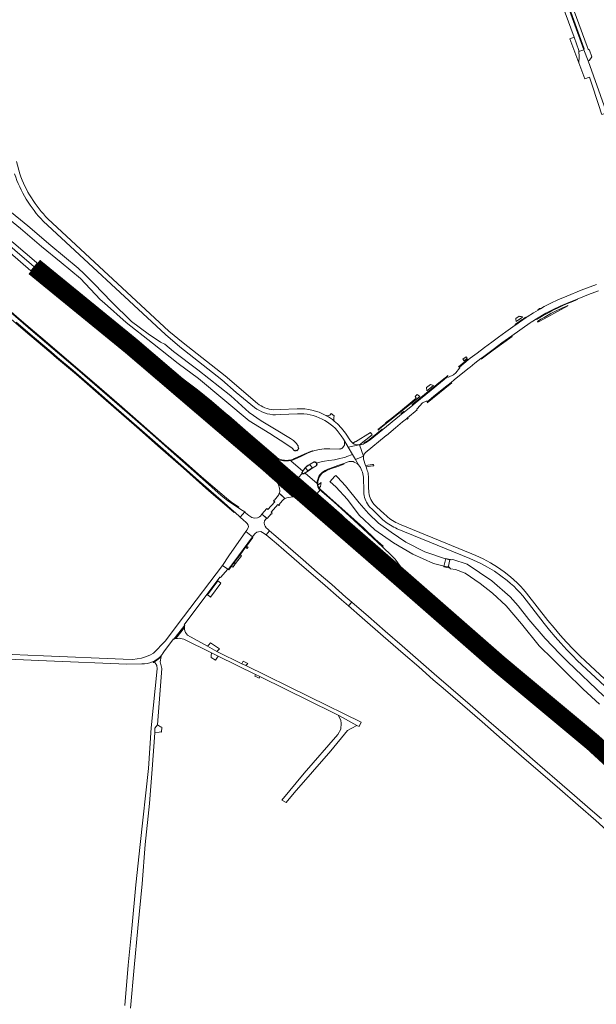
# Model space of a CAD drawing. Header units: metres. Extents: x 166325 to 190320, y 381923 to 404576.
# Tile 600 of 656: x 167815 to 168286, y 399215 to 400020. Entities that reach past the tile are written whole.
import ezdxf

# ---------------------------------------------------------------- set-up
doc = ezdxf.new("R2010")
doc.units = ezdxf.units.M
for name, color, linetype, lineweight in [('B-WE-OG-WATER_RIVIER-GV', 8, 'Continuous', 18), ('B-WE-VH-VERHARDING_ASFALT-GV', 8, 'Continuous', 18), ('B-WE-VH-VERHARDING_BETON-GV', 8, 'Continuous', 18), ('B-WE-VH-VERHARDING_BETONSTRAATSTEEN-GV', 8, 'Continuous', 18), ('B-WE-VH-VERHARDING_FUNDERING_ZAND-GV', 8, 'Continuous', 18), ('B-WE-VH-VERHARDING_GESLOTEN-GV', 8, 'Continuous', 18), ('B-WE-VH-VERHARDING_HALFVERHARDING-GV', 8, 'Continuous', 18), ('B-WE-VH-VERHARDING_N-WEG', 8, 'Continuous', 18), ('B-WE-VH-VERHARDING_STRAATBAKSTEEN-GV', 8, 'Continuous', 18)]:
    doc.layers.add(name, color=color, linetype=linetype, lineweight=lineweight)

msp = doc.modelspace()

# ---------------------------------------------------------------- linework, layer by layer
at = {"layer": 'B-WE-OG-WATER_RIVIER-GV', "flags": 128}
for points in [[(167791.536, 399868.764), (167815.657, 399848.999), (167832.941, 399834.53), (167849.092, 399821.24), (167864.94, 399808.282), (167880.951, 399791.097), (167884.44, 399787.997), (167902.037, 399772.36), (167923.676, 399755.588), (167944.596, 399738.942), (167961.368, 399726.626), (168002.739, 399692.05), (168019.607, 399681.727), (168032.713, 399673.151), (168037.798, 399669.725), (168039.412, 399667.885), (168039.792, 399667.655), (168039.958, 399667.544), (168040.078, 399667.504), (168040.204, 399667.489), (168040.331, 399667.501), (168040.452, 399667.539), (168040.563, 399667.6), (168041.085, 399668.158), (168041.706, 399667.639), (168043.296, 399669.556), (168042.658, 399670.132), (168042.742, 399670.577), (168042.736, 399671.03), (168042.642, 399671.474), (168042.463, 399671.89), (168042.206, 399672.263), (168041.839, 399672.771), (168041.383, 399673.384), (168040.767, 399674.068), (168038.793, 399675.889), (168036.445, 399677.645), (168023.449, 399685.476), (168012.471, 399691.992), (168002.706, 399698.792), (167987.574, 399712.366), (167960.671, 399733.576), (167940.828, 399748.753), (167933.827, 399754.563), (167930.242, 399756.352), (167920.212, 399763.052), (167906.593, 399773.04), (167890.242, 399789.129), (167876.088, 399803.844), (167867.704, 399812.174), (167862.835, 399816.6), (167840.689, 399835.287), (167821.741, 399851.37), (167805.431, 399864.531)], [(168292.461, 399467.072), (168262.922, 399495.341), (168256.42, 399501.754), (168244.428, 399514.313), (168231.312, 399529.816), (168222.444, 399540.787), (168215.872, 399548.161), (168200.924, 399561.293), (168180.788, 399574.842), (168169.005, 399578.825), (168167.936, 399578.511), (168167.232, 399578.625), (168166.931, 399578.472), (168163.061, 399579.402), (168146.277, 399585.056), (168130.654, 399592.968), (168118.6, 399601.155), (168108.4, 399608.446), (168100.264, 399616.357), (168092.655, 399625.155), (168081.393, 399638.969), (168074.963, 399646.005), (168073.411, 399647.48), (168072.74, 399646.723), (168072.571, 399646.872), (168068.605, 399642.303), (168068.731, 399642.195), (168073.429, 399638.016), (168082.988, 399627.724), (168092.424, 399615.016), (168105.435, 399602.944), (168120.609, 399592.358), (168136.412, 399583.023), (168153.348, 399575.541), (168161.044, 399573.51), (168161.618, 399573.393), (168161.856, 399573.345), (168165.321, 399572.638), (168165.542, 399572.593), (168166.18, 399572.463), (168167.151, 399571.262), (168171.164, 399570.628), (168179.213, 399567.47), (168191.377, 399559.023), (168201.485, 399551.174), (168212.625, 399540.871), (168225.192, 399526.17), (168239.772, 399508.279), (168250.697, 399497.455), (168261.109, 399487.065), (168275.721, 399472.893), (168288.845, 399460.48)], [(168292.461, 399467.072), (168262.922, 399495.341), (168256.42, 399501.754), (168244.428, 399514.313), (168231.312, 399529.816), (168222.444, 399540.787), (168215.872, 399548.161), (168200.924, 399561.293), (168180.788, 399574.842), (168169.005, 399578.825), (168167.936, 399578.511), (168167.232, 399578.625), (168166.931, 399578.472), (168163.061, 399579.402), (168146.277, 399585.056), (168130.654, 399592.968), (168118.6, 399601.155), (168108.4, 399608.446), (168100.264, 399616.357), (168092.655, 399625.155), (168081.393, 399638.969), (168074.963, 399646.005), (168073.411, 399647.48), (168072.74, 399646.723), (168072.571, 399646.872), (168068.605, 399642.303), (168068.731, 399642.195), (168073.429, 399638.016), (168082.988, 399627.724), (168092.424, 399615.016), (168105.435, 399602.944), (168120.609, 399592.358), (168136.412, 399583.023), (168153.348, 399575.541), (168161.044, 399573.51), (168161.618, 399573.393), (168161.856, 399573.345), (168165.321, 399572.638), (168165.542, 399572.593), (168166.18, 399572.463), (168167.151, 399571.262), (168171.164, 399570.628), (168179.213, 399567.47), (168191.377, 399559.023), (168201.485, 399551.174), (168212.625, 399540.871), (168225.192, 399526.17), (168239.772, 399508.279), (168250.697, 399497.455), (168261.109, 399487.065), (168275.721, 399472.893), (168288.845, 399460.48)]]:
    msp.add_lwpolyline(points, dxfattribs=at)
at = {"layer": 'B-WE-VH-VERHARDING_ASFALT-GV', "flags": 128}
for points in [[(168198.946, 400205.646), (168215.678, 400160.971), (168231.844, 400117.263), (168249.321, 400070.271), (168260.751, 400039.224), (168276.238, 399996.814), (168276.442, 399995.917), (168276.276, 399995.112), (168279.667, 399986.012), (168280.428, 399986.426), (168281.495, 399987.775), (168282.727, 399989.332), (168280.698, 399994.782), (168279.754, 399995.659), (168278.868, 399997.774), (168263.38, 400040.188), (168251.947, 400071.243), (168234.469, 400118.237), (168218.302, 400161.948), (168201.558, 400206.654)], [(167815.113, 399893.765), (167812.39, 399903.821)], [(168009.384, 399706.199), (167982.93, 399728.762), (167948.6, 399755.652), (167937.1, 399765.361), (167838.17, 399857.061)], [(167834.43, 399855.1), (167934.19, 399762.471), (167945.89, 399752.39), (167980.42, 399725.532), (167991.98, 399715.181), (168007.084, 399702.82)], [(168286.524, 399803.509), (168274.017, 399798.617), (168262.317, 399793.975), (168254.894, 399790.767), (168249.197, 399788.069), (168243.851, 399785.372), (168240.615, 399783.473), (168238.811, 399782.415), (168235.043, 399780.203), (168229.841, 399776.891), (168229.043, 399776.332), (168223.57, 399772.493), (168221.365, 399771.038), (168220.115, 399770.168), (168212.488, 399764.707), (168206.309, 399760.304), (168200.932, 399756.319), (168194.844, 399751.845), (168188.965, 399747.426), (168183.319, 399743.078), (168181.683, 399741.8), (168174.454, 399735.98), (168174.497, 399735.919), (168174.609, 399735.797), (168174.683, 399735.649), (168174.711, 399735.486), (168174.693, 399735.321), (168174.628, 399735.169), (168171.643, 399731.149), (168169.641, 399729.533), (168165.565, 399727.729)], [(168153.4, 399711.803), (168161.854, 399718.609), (168167.695, 399723.453), (168170.251, 399725.573), (168178.693, 399732.335), (168182.391, 399735.326), (168183.122, 399735.918), (168186.966, 399739.028), (168191.929, 399742.826), (168194.376, 399744.705), (168202.054, 399750.407), (168209.231, 399755.707), (168217.324, 399761.49), (168232.365, 399772.085), (168233.115, 399772.577), (168234.388, 399773.414), (168237.335, 399775.201), (168245.097, 399779.907), (168250.623, 399782.738), (168256.826, 399785.696), (168263.848, 399788.68), (168270.814, 399791.512), (168280.048, 399795.16), (168288.064, 399798.257)], [(168164.975, 399728.932), (168163.916, 399728.071), (168163.966, 399727.389), (168162.115, 399725.885), (168151.364, 399717.165), (168138.222, 399706.475), (168136.334, 399704.929), (168129.311, 399699.179), (168127.145, 399697.406), (168125.578, 399696.123), (168111.794, 399684.893), (168101.586, 399676.58), (168097.661, 399674.021)], [(168164.804, 399728.027), (168164.783, 399728.068), (168164.713, 399728.207)], [(168148.182, 399707.696), (168148.234, 399707.564), (168153.4, 399711.803)], [(168139.826, 399701.732), (168144.305, 399706.722), (168147.387, 399708)], [(168041.976, 399701.862), (168028.051, 399701.272), (168022.569, 399701.04)], [(168024.247, 399696.926), (168028.071, 399697.112), (168042.039, 399697.792)], [(168065.79, 399696.2), (168065.52, 399696.349), (168065.249, 399696.497)], [(168097.511, 399666.009), (168114.674, 399679.996), (168114.841, 399680.132), (168122.179, 399686.351), (168128.02, 399691.162), (168131.266, 399693.79), (168132.052, 399694.427), (168140.045, 399700.898), (168139.945, 399700.968)], [(168077.848, 399679.816), (168079.77, 399676.958), (168080.481, 399675.637), (168083.574, 399670.413), (168092.645, 399672.286)], [(168087.266, 399673.697), (168085.511, 399675.571), (168081.268, 399681.925)], [(168092.731, 399672.29), (168096.216, 399663.189)], [(168096.216, 399663.189), (168089.522, 399660.365), (168092.046, 399656.102)], [(168096.216, 399663.189), (168089.522, 399660.365), (168092.046, 399656.102)], [(168099.21, 399651.398), (168098.841, 399652.459), (168098.14, 399654.473), (168097.806, 399655.435), (168095.981, 399660.681)], [(168099.21, 399651.398), (168098.841, 399652.459), (168098.14, 399654.473), (168097.806, 399655.435), (168095.981, 399660.681)], [(168100.359, 399633.513), (168100.282, 399638.077), (168100.191, 399643.491), (168100.134, 399646.896)], [(168100.359, 399633.513), (168100.282, 399638.077), (168100.191, 399643.491), (168100.134, 399646.896)], [(168096.08, 399645.906), (168096.121, 399643.503), (168096.231, 399637.012), (168096.309, 399632.406)], [(168096.08, 399645.906), (168096.121, 399643.503), (168096.231, 399637.012), (168096.309, 399632.406)], [(168114.748, 399614.337), (168112.983, 399615.97), (168106.821, 399621.672), (168105.763, 399622.651)], [(168114.748, 399614.337), (168112.983, 399615.97), (168106.821, 399621.672), (168105.763, 399622.651)], [(168101.062, 399621.838), (168103.448, 399619.504), (168110.251, 399612.852), (168111.848, 399611.29)], [(168101.062, 399621.838), (168103.448, 399619.504), (168110.251, 399612.852), (168111.848, 399611.29)], [(168367.476, 399412.084), (168277.429, 399495.591), (168272.868, 399499.998), (168267.384, 399505.539), (168262.036, 399511.213), (168256.829, 399517.015), (168251.765, 399522.943), (168246.848, 399528.993), (168229.421, 399551.35), (168226.97, 399554.196), (168224.419, 399556.953), (168221.772, 399559.617), (168219.033, 399562.187), (168216.204, 399564.658), (168210.95, 399568.764), (168205.47, 399572.563), (168199.782, 399576.043), (168193.904, 399579.192), (168187.856, 399582), (168184.512, 399583.377), (168125.391, 399607.722)], [(168367.476, 399412.084), (168277.429, 399495.591), (168272.868, 399499.998), (168267.384, 399505.539), (168262.036, 399511.213), (168256.829, 399517.015), (168251.765, 399522.943), (168246.848, 399528.993), (168229.421, 399551.35), (168226.97, 399554.196), (168224.419, 399556.953), (168221.772, 399559.617), (168219.033, 399562.187), (168216.204, 399564.658), (168210.95, 399568.764), (168205.47, 399572.563), (168199.782, 399576.043), (168193.904, 399579.192), (168187.856, 399582), (168184.512, 399583.377), (168125.391, 399607.722)], [(168122.175, 399604.548), (168123.668, 399603.932), (168182.981, 399579.482), (168185.978, 399578.246), (168191.839, 399575.54), (168197.542, 399572.515), (168203.068, 399569.178), (168208.402, 399565.541), (168213.526, 399561.615), (168216.232, 399559.285), (168218.854, 399556.859), (168221.387, 399554.342), (168223.829, 399551.736), (168226.177, 399549.045), (168243.691, 399526.431), (168248.165, 399520.958), (168252.748, 399515.576), (168257.438, 399510.287), (168262.234, 399505.094), (168267.134, 399499.998), (168270.782, 399496.335), (168274.484, 399492.727), (168364.641, 399409.249)], [(168122.175, 399604.548), (168123.668, 399603.932), (168182.981, 399579.482), (168185.978, 399578.246), (168191.839, 399575.54), (168197.542, 399572.515), (168203.068, 399569.178), (168208.402, 399565.541), (168213.526, 399561.615), (168216.232, 399559.285), (168218.854, 399556.859), (168221.387, 399554.342), (168223.829, 399551.736), (168226.177, 399549.045), (168243.691, 399526.431), (168248.165, 399520.958), (168252.748, 399515.576), (168257.438, 399510.287), (168262.234, 399505.094), (168267.134, 399499.998), (168270.782, 399496.335), (168274.484, 399492.727), (168364.641, 399409.249)], [(167723.533, 399500.932), (167836.922, 399495.883), (167902.635, 399493.222), (167914.893, 399493.441), (167917.207, 399493.482), (167919.383, 399493.77), (167921.515, 399494.295), (167923.576, 399495.052), (167925.541, 399496.031), (167927.386, 399497.22), (167928.03, 399497.708), (167928.654, 399498.221), (167929.256, 399498.759), (167929.836, 399499.322), (167930.393, 399499.907), (167930.937, 399500.528), (167931.454, 399501.171), (167931.945, 399501.836), (167932.407, 399502.52), (167932.841, 399503.222), (167940.765, 399513.934), (167941.167, 399513.637), (167950.004, 399525.194), (167949.604, 399525.494), (167978.693, 399564.226), (167979.095, 399563.928), (167979.243, 399564.125), (167985.268, 399570.754), (167980.784, 399573.791), (167980.726, 399573.831), (167949.068, 399531.832), (167933.931, 399512.16), (167924.506, 399502.177), (167921.34, 399500.561), (167918.039, 399499.24), (167914.632, 399498.225), (167911.147, 399497.526), (167907.612, 399497.147), (167899.735, 399497.463), (167834.708, 399500.079), (167783.09, 399502.355)]]:
    msp.add_lwpolyline(points, dxfattribs=at)
for points in [[(168268.213, 400005.386), (168264.792, 400004.12), (168272.036, 399984.55), (168272.231, 399989.534), (168272.184, 399993.598), (168272.173, 399994.531)], [(167750.963, 399882.645), (167750.593, 399882.212), (167748.628, 399879.928), (167748.342, 399879.575), (167763.95, 399866.309), (167764.317, 399865.997), (167784, 399849.239), (167807.252, 399829.356), (167824.359, 399814.638), (167824.596, 399814.918), (167826.657, 399817.322), (167827.028, 399817.754), (167824.665, 399819.769), (167785.564, 399853.124), (167757.245, 399877.283)], [(167753.536, 399885.659), (167753.254, 399885.351), (167751.276, 399883.033), (167750.963, 399882.645), (167757.245, 399877.283), (167785.564, 399853.124), (167824.665, 399819.769), (167827.028, 399817.754), (167827.3, 399818.073), (167829.307, 399820.4), (167829.619, 399820.768), (167829.169, 399821.157), (167826.952, 399823.047), (167803.095, 399843.368), (167779.1, 399863.89)], [(167827.028, 399817.754), (167826.657, 399817.322), (167824.596, 399814.918), (167824.359, 399814.638), (167853.929, 399789.739), (167857.927, 399786.286), (167863.675, 399781.543), (167868.106, 399777.962), (167871.287, 399775.382), (167882.06, 399766.788), (167896.509, 399755.494), (167901.907, 399751.194), (167902.203, 399751.575), (167904.073, 399753.985), (167904.469, 399754.496), (167901.795, 399756.566), (167891.471, 399764.558), (167883.393, 399770.894), (167878.466, 399774.748), (167872.579, 399779.414), (167865.227, 399785.464), (167846.478, 399801.173)], [(167855.659, 399798.64), (167849.14, 399804.085), (167848.238, 399804.899), (167829.619, 399820.768), (167829.307, 399820.4), (167827.3, 399818.073), (167827.028, 399817.754), (167846.478, 399801.173), (167865.227, 399785.464), (167872.579, 399779.414), (167878.466, 399774.748), (167883.393, 399770.894), (167891.471, 399764.558), (167901.795, 399756.566), (167904.469, 399754.496), (167904.906, 399755.059), (167906.701, 399757.373), (167907.047, 399757.819), (167900.861, 399762.581), (167882.511, 399776.681), (167876.964, 399781.068), (167874.783, 399782.88), (167865.765, 399790.263), (167861.481, 399793.863)], [(167934.307, 399729.029), (167934.668, 399729.528), (167935.072, 399730.086), (167933.042, 399731.698), (167917.867, 399743.856), (167907.78, 399751.933), (167904.469, 399754.496), (167904.073, 399753.985), (167902.203, 399751.575), (167901.907, 399751.194), (167905.285, 399748.502), (167911.04, 399743.918), (167935.256, 399723.38), (167938.67, 399720.484), (167939.429, 399719.987), (167941.435, 399718.293), (167978.155, 399686.849), (167980.295, 399689.367), (167937.609, 399725.899)], [(167907.047, 399757.819), (167906.701, 399757.373), (167904.906, 399755.059), (167904.469, 399754.496), (167907.78, 399751.933), (167917.867, 399743.856), (167933.042, 399731.698), (167935.072, 399730.086), (167934.668, 399729.528), (167934.307, 399729.029), (167945.941, 399720.628), (167958.765, 399711.466), (167963.081, 399708.305), (167965.641, 399706.314), (167982.459, 399691.913), (167983.245, 399692.837), (167985.161, 399695.092), (167985.502, 399695.494), (167961.476, 399715.664), (167951.087, 399723.676), (167934.039, 399736.884), (167914.745, 399751.894)], [(167982.459, 399691.913), (167965.641, 399706.314), (167963.081, 399708.305), (167958.765, 399711.466), (167945.941, 399720.628), (167934.307, 399729.029), (167937.609, 399725.899), (167980.295, 399689.367), (167999.289, 399673.112), (168001.753, 399671.09), (168020.53, 399655.013), (168028.233, 399648.418), (168028.444, 399648.665), (168030.334, 399650.872), (168022.64, 399657.478), (168022.517, 399657.674), (167994.645, 399681.478)], [(167978.155, 399686.849), (167941.435, 399718.293), (167939.429, 399719.987), (167938.67, 399720.484), (167938.522, 399719.77), (167941.419, 399717.04), (167944.693, 399713.627), (167949.241, 399708.554), (167952.567, 399704.825), (167953.456, 399703.979), (167965.635, 399693.413), (167992.822, 399670.015), (168013.724, 399652.131), (168021.831, 399645.012), (168022.15, 399645.376), (168024.051, 399647.541), (168024.096, 399647.595), (167999.6, 399668.605), (167997.051, 399670.666)], [(167985.502, 399695.494), (167985.161, 399695.092), (167983.245, 399692.837), (167982.459, 399691.913), (167994.645, 399681.478), (168022.517, 399657.674), (168022.64, 399657.478), (168030.334, 399650.872), (168030.843, 399650.488), (168031.284, 399650.402), (168031.561, 399650.51), (168031.739, 399650.673), (168031.826, 399650.871), (168031.851, 399651.155), (168031.811, 399651.37), (168033.163, 399650.14), (168044.519, 399640.42), (168045.364, 399639.677), (168050.584, 399635.269), (168052.692, 399633.444), (168053.487, 399632.762), (168053.288, 399632.53), (168054.54, 399631.478), (168056.147, 399630.05), (168059.033, 399627.561), (168059.252, 399627.814), (168061.175, 399630.04), (168058.421, 399632.417), (168058.085, 399632.713), (168056.813, 399633.836), (168056.693, 399633.942), (168054.873, 399635.482), (168054.696, 399635.631), (168052.771, 399637.244), (168047.375, 399641.949), (168046.652, 399642.543), (168042.9, 399645.765), (168042.448, 399646.042), (168027.632, 399658.724), (168026.852, 399659.436), (168025.484, 399660.683), (168025.513, 399660.715), (168025.741, 399660.965), (168015.118, 399670.137), (167985.726, 399695.306)], [(167980.295, 399689.367), (167978.155, 399686.849), (167997.051, 399670.666), (167999.6, 399668.605), (168024.096, 399647.595), (168024.151, 399647.663), (168024.297, 399647.834), (168029.33, 399643.538), (168030.073, 399642.872), (168035.385, 399638.32), (168035.82, 399638.032), (168043.789, 399631.19), (168045.746, 399629.44), (168045.499, 399629.154), (168051.076, 399624.341), (168053.67, 399622.032), (168054.003, 399621.738), (168054.295, 399622.076), (168056.222, 399624.307), (168057.045, 399625.259), (168054.101, 399627.788), (168052.579, 399629.109), (168051.318, 399630.187), (168051.155, 399630.243), (168050.916, 399630.251), (168050.749, 399630.155), (168050.58, 399630.021), (168050.473, 399629.857), (168050.411, 399629.705), (168050.403, 399629.522), (168050.441, 399629.341), (168047.171, 399632.179), (168029.777, 399647.138), (168028.966, 399647.791), (168028.233, 399648.418), (168020.53, 399655.013), (168001.753, 399671.09), (167999.289, 399673.112)], [(168087.034, 399664.568), (168083.574, 399670.413), (168080.481, 399675.637), (168080.668, 399674.476), (168080.634, 399673.122), (168080.458, 399672.218), (168079.799, 399670.923), (168079.166, 399670.123), (168078.42, 399669.462), (168077.713, 399669.202), (168077.295, 399669.089), (168077.022, 399669.029), (168076.713, 399668.976), (168068.697, 399669.208), (168066.419, 399669.214), (168063.85, 399669.016), (168061.961, 399668.807), (168059.735, 399668.546), (168057.673, 399668.137), (168056.274, 399667.825), (168054.572, 399667.236), (168054.367, 399667.165), (168050.379, 399665.504), (168044.835, 399662.971), (168040.51, 399660.928), (168038.049, 399659.891), (168036.709, 399659.542), (168036.593, 399659.527), (168037.021, 399659.156), (168046.196, 399651.203), (168046.488, 399650.95), (168048.019, 399653.28), (168048.631, 399653.952), (168049.684, 399654.868), (168050.959, 399655.808), (168052.415, 399656.757), (168055.733, 399658.541), (168056.338, 399658.617), (168056.631, 399658.536), (168057.103, 399658.258), (168057.753, 399657.535), (168057.835, 399657.367), (168058.572, 399657.667), (168061.534, 399658.594), (168064.27, 399659.151), (168067.883, 399659.621), (168072.366, 399660.22), (168074.628, 399660.692), (168081.382, 399662.455), (168082.375, 399662.838)], [(168092.731, 399672.29), (168092.719, 399672.29), (168092.682, 399672.288), (168092.645, 399672.286), (168083.574, 399670.413), (168087.034, 399664.568), (168089.522, 399660.365), (168096.216, 399663.189)], [(168079.982, 399657.239), (168083.621, 399658.517), (168084.444, 399658.697), (168086.584, 399658.889), (168087.737, 399658.697), (168088.514, 399658.39), (168091.022, 399657.112), (168092.046, 399656.102), (168089.522, 399660.365), (168087.034, 399664.568), (168082.375, 399662.838), (168081.382, 399662.455), (168074.628, 399660.692), (168072.366, 399660.22), (168067.883, 399659.621), (168064.27, 399659.151), (168061.534, 399658.594), (168058.572, 399657.667), (168057.835, 399657.367), (168058.098, 399656.828), (168058.133, 399656.568), (168058.138, 399656.286), (168057.999, 399655.846), (168057.77, 399655.537), (168057.438, 399655.236), (168054.126, 399653.286), (168052.743, 399652.386), (168049.077, 399649.747), (168048.345, 399649.34), (168058.291, 399640.719), (168058.28, 399640.879), (168058.353, 399642.786), (168058.642, 399644.048), (168058.947, 399645.163), (168059.502, 399646.534), (168059.986, 399647.358), (168060.669, 399648.242), (168061.678, 399649.329), (168062.297, 399649.836), (168063.4, 399650.655), (168064.675, 399651.396), (168067.059, 399652.566), (168068.542, 399653.219), (168075.149, 399655.419)], [(168036.593, 399659.527), (168034.747, 399659.286), (168033.11, 399659.239), (168030.745, 399659.365), (168029.311, 399659.569), (168027.635, 399659.91), (168026.398, 399660.516), (168025.741, 399660.965), (168025.513, 399660.715), (168025.484, 399660.683), (168026.852, 399659.436), (168027.632, 399658.724), (168042.448, 399646.042), (168042.9, 399645.765), (168046.087, 399649.028), (168045.912, 399649.285), (168045.802, 399649.546), (168045.813, 399649.856), (168045.881, 399650.026), (168046.488, 399650.95), (168046.196, 399651.203), (168037.021, 399659.156)], [(168026.044, 399640.761), (168026.683, 399640.199), (168033.037, 399634.607), (168037.927, 399630.303), (168038.26, 399630.01), (168038.309, 399630.017), (168038.931, 399629.99), (168043.197, 399629.8), (168044.947, 399629.63), (168045.499, 399629.154), (168045.746, 399629.44), (168043.789, 399631.19), (168035.82, 399638.032), (168035.385, 399638.32), (168030.073, 399642.872), (168029.33, 399643.538), (168024.297, 399647.834), (168024.151, 399647.663), (168024.096, 399647.595), (168024.051, 399647.541), (168022.15, 399645.376), (168021.831, 399645.012), (168025.348, 399641.924), (168025.741, 399641.357)], [(168030.334, 399650.872), (168028.444, 399648.665), (168028.233, 399648.418), (168028.966, 399647.791), (168029.777, 399647.138), (168047.171, 399632.179), (168050.441, 399629.341), (168050.403, 399629.522), (168050.411, 399629.705), (168050.473, 399629.857), (168050.58, 399630.021), (168050.749, 399630.155), (168050.916, 399630.251), (168051.155, 399630.243), (168051.318, 399630.187), (168053.288, 399632.53), (168053.487, 399632.762), (168052.692, 399633.444), (168050.584, 399635.269), (168045.364, 399639.677), (168044.519, 399640.42), (168033.163, 399650.14), (168031.811, 399651.37), (168031.851, 399651.155), (168031.826, 399650.871), (168031.739, 399650.673), (168031.561, 399650.51), (168031.284, 399650.402), (168030.843, 399650.488)], [(168048.345, 399649.34), (168047.695, 399648.979), (168047.197, 399648.722), (168046.788, 399648.663), (168046.461, 399648.755), (168046.279, 399648.869), (168046.087, 399649.028), (168042.9, 399645.765), (168046.652, 399642.543), (168047.375, 399641.949), (168052.771, 399637.244), (168054.696, 399635.631), (168054.873, 399635.482), (168056.693, 399633.942), (168056.813, 399633.836), (168058.085, 399632.713), (168060.643, 399635.562), (168059.924, 399636.31), (168059.38, 399636.926), (168059.191, 399637.227), (168058.644, 399638.23), (168058.38, 399639.414), (168058.291, 399640.719)], [(168038.26, 399630.01), (168037.927, 399630.303), (168033.037, 399634.607), (168026.683, 399640.199), (168026.044, 399640.761), (168026.523, 399639.818), (168027.468, 399636.929), (168027.676, 399634.971), (168027.489, 399632.674), (168029.37, 399630.955), (168031.892, 399628.65), (168032.561, 399628.967), (168033.36, 399629.213), (168034.801, 399629.509)], [(168078.593, 399610.29), (168076.355, 399612.424), (168062.342, 399624.708), (168059.033, 399627.561), (168056.147, 399630.05), (168054.54, 399631.478), (168053.288, 399632.53), (168051.318, 399630.187), (168052.579, 399629.109), (168054.101, 399627.788), (168057.045, 399625.259), (168060.204, 399622.545), (168060.202, 399622.318), (168060.195, 399622.139), (168060.125, 399621.957), (168063.566, 399618.906), (168079.68, 399604.404), (168091.719, 399593.14), (168097.674, 399587.503), (168105.039, 399580.646), (168108.687, 399577.383), (168114.491, 399572.299), (168117.739, 399570.122), (168121.635, 399567.439), (168126.292, 399564.286), (168126.605, 399564.827), (168126.126, 399565.187), (168122.901, 399568.125), (168111.48, 399579.47), (168097.003, 399593.336)], [(168060.643, 399635.562), (168058.085, 399632.713), (168058.421, 399632.417), (168061.175, 399630.04), (168067.259, 399624.79), (168078.495, 399614.848), (168080.69, 399612.842), (168090.009, 399604.149), (168099.082, 399595.844), (168110.29, 399585.13), (168133.364, 399562.419), (168133.787, 399562.849), (168134.034, 399563.099), (168134.228, 399563.385), (168129.868, 399568.466), (168124.017, 399575.91), (168121.878, 399578.961), (168119.263, 399581.804), (168111.683, 399589.146), (168091.777, 399607.747), (168074.843, 399623.04), (168069.584, 399627.756), (168062.291, 399634.074)], [(168057.045, 399625.259), (168056.222, 399624.307), (168054.295, 399622.076), (168054.003, 399621.738), (168079.979, 399598.855), (168087.167, 399592.167), (168099.913, 399580.108), (168100.294, 399579.757), (168103.07, 399577.195), (168108.204, 399572.636), (168117.003, 399564.823), (168126.105, 399556.946), (168128.238, 399555.146), (168128.538, 399555.465), (168130.587, 399557.647), (168131.006, 399558.093), (168131.389, 399558.501), (168125.819, 399563.624), (168126.292, 399564.286), (168121.635, 399567.439), (168117.739, 399570.122), (168114.491, 399572.299), (168108.687, 399577.383), (168105.039, 399580.646), (168097.674, 399587.503), (168091.719, 399593.14), (168079.68, 399604.404), (168063.566, 399618.906), (168060.125, 399621.957), (168060.195, 399622.139), (168060.202, 399622.318), (168060.204, 399622.545)], [(168099.082, 399595.844), (168090.009, 399604.149), (168080.69, 399612.842), (168078.495, 399614.848), (168067.259, 399624.79), (168061.175, 399630.04), (168059.252, 399627.814), (168059.033, 399627.561), (168062.342, 399624.708), (168076.355, 399612.424), (168078.593, 399610.29), (168097.003, 399593.336), (168111.48, 399579.47), (168122.901, 399568.125), (168126.126, 399565.187), (168126.605, 399564.827), (168126.292, 399564.286), (168125.819, 399563.624), (168131.389, 399558.501), (168131.767, 399558.904), (168132.249, 399559.416), (168134.636, 399561.959), (168134.886, 399562.225), (168134.034, 399563.099), (168133.787, 399562.849), (168133.364, 399562.419), (168110.29, 399585.13)], [(168154.998, 399532.513), (168156.66, 399531.101), (168156.837, 399531.31), (168158.833, 399533.672), (168159.204, 399534.112), (168157.701, 399535.393), (168144.552, 399546.597), (168138.847, 399551.684), (168131.704, 399558.21), (168131.389, 399558.501), (168131.006, 399558.093), (168130.587, 399557.647), (168128.538, 399555.465), (168128.238, 399555.146), (168147.641, 399538.765)], [(168157.701, 399535.393), (168159.204, 399534.112), (168159.555, 399534.527), (168161.517, 399536.85), (168161.772, 399537.152), (168160.423, 399538.291), (168158.517, 399539.901), (168157.132, 399541.093), (168151.98, 399545.526), (168149.515, 399547.632), (168145.75, 399551.09), (168134.886, 399562.225), (168134.636, 399561.959), (168132.249, 399559.416), (168131.767, 399558.904), (168131.389, 399558.501), (168131.704, 399558.21), (168138.847, 399551.684), (168144.552, 399546.597)], [(168159.204, 399534.112), (168158.833, 399533.672), (168156.837, 399531.31), (168156.66, 399531.101), (168173.113, 399517.119), (168196.325, 399497.446), (168204.707, 399490.338), (168204.946, 399490.619), (168206.893, 399492.907), (168207.249, 399493.326), (168186.748, 399510.713), (168166.152, 399528.192)], [(168161.772, 399537.152), (168161.517, 399536.85), (168159.555, 399534.527), (168159.204, 399534.112), (168166.152, 399528.192), (168186.748, 399510.713), (168207.249, 399493.326), (168207.616, 399493.757), (168209.582, 399496.069), (168209.839, 399496.371), (168191.518, 399511.926), (168166.157, 399533.447)], [(168000.002, 399492.039), (167996.682, 399493.666), (167976.8, 399503.411), (167976.241, 399503.72), (167968.698, 399507.882), (167952.205, 399516.982), (167951.334, 399518.044), (167950.639, 399519.229), (167950.136, 399520.507), (167949.838, 399521.847), (167949.751, 399523.218), (167942.815, 399514.146), (167944.092, 399514.358), (167945.385, 399514.419), (167946.677, 399514.329), (167947.949, 399514.09), (167949.185, 399513.704), (167971.781, 399502.557), (167977.389, 399499.79), (168007.705, 399484.862), (168007.954, 399484.74), (168011.347, 399483.072), (168011.934, 399482.783), (168072.171, 399453.169), (168075.493, 399451.536), (168076.421, 399451.08), (168090.529, 399443.279), (168092.411, 399442.239), (168094.192, 399445.874), (168052.01, 399466.549)], [(168209.839, 399496.371), (168209.582, 399496.069), (168207.616, 399493.757), (168207.249, 399493.326), (168211.068, 399490.087), (168237.35, 399467.811), (168267.666, 399442.076), (168276.569, 399434.52), (168283.494, 399428.64), (168283.883, 399429.098), (168285.814, 399431.377), (168286.109, 399431.725), (168285.206, 399432.494), (168266.803, 399448.014), (168266, 399448.694), (168242.263, 399468.8), (168217.544, 399489.83)], [(168207.249, 399493.326), (168206.893, 399492.907), (168204.946, 399490.619), (168204.707, 399490.338), (168219.176, 399478.068), (168241.784, 399458.833), (168260.607, 399442.912), (168262.127, 399441.626), (168266.069, 399438.276), (168280.934, 399425.619), (168281.202, 399425.936), (168283.139, 399428.22), (168283.494, 399428.64), (168276.569, 399434.52), (168267.666, 399442.076), (168237.35, 399467.811), (168211.068, 399490.087)], [(168286.109, 399431.725), (168285.814, 399431.377), (168283.883, 399429.098), (168283.494, 399428.64), (168297.185, 399417.014), (168312.606, 399403.799), (168330.272, 399388.026), (168345.112, 399374.167), (168357.84, 399361.79), (168358.283, 399362.288), (168360.362, 399364.345), (168360.687, 399364.674), (168354.423, 399370.834), (168339.753, 399384.646), (168326.066, 399397.188), (168311.614, 399410.016), (168286.153, 399431.688)], [(168283.494, 399428.64), (168283.139, 399428.22), (168281.202, 399425.936), (168280.934, 399425.619), (168287.796, 399419.777), (168303.314, 399406.533), (168321.656, 399390.567), (168337.5, 399375.91), (168350.8, 399363.218), (168355.064, 399358.978), (168355.353, 399359.27), (168357.454, 399361.398), (168357.84, 399361.79), (168345.112, 399374.167), (168330.272, 399388.026), (168312.606, 399403.799), (168297.185, 399417.014)]]:
    msp.add_lwpolyline(points, close=True, dxfattribs=at)
at = {"layer": 'B-WE-VH-VERHARDING_ASFALT-GV'}
for points in [[(167810.982, 399893.803, 0.1153835), (167834.43, 399855.1)], [(167838.17, 399857.061, -0.1081833), (167815.113, 399893.765)], [(168164.713, 399728.207, -0.1223289), (168164.975, 399728.932)], [(168165.565, 399727.729, -0.348823), (168164.804, 399728.027)], [(168007.084, 399702.82, 0.1584178), (168024.247, 399696.926)], [(168022.569, 399701.04, -0.1513772), (168009.384, 399706.199)], [(168147.387, 399708, -0.3465907), (168148.182, 399707.696)], [(168065.249, 399696.497, 0.1351356), (168041.976, 399701.862)], [(168042.039, 399697.792, -0.2621959), (168077.848, 399679.816)], [(168072.179, 399691.88, 0.0429051), (168065.79, 399696.2)], [(168139.945, 399700.968, -0.466685), (168139.826, 399701.732)], [(168081.268, 399681.925, 0.0752466), (168072.179, 399691.88)], [(168092.645, 399672.286, -0.1518768), (168087.266, 399673.697)], [(168096.671, 399673.403, -0.1106246), (168092.731, 399672.29)], [(168097.661, 399674.021, -0.0323342), (168096.671, 399673.403)], [(168095.981, 399660.681, -0.0761601), (168096.216, 399663.189)], [(168095.981, 399660.681, -0.0761601), (168096.216, 399663.189)], [(168096.216, 399663.189, -0.0931582), (168097.511, 399666.009)], [(168092.046, 399656.102, -0.1490519), (168096.08, 399645.906)], [(168092.046, 399656.102, -0.1490519), (168096.08, 399645.906)], [(168100.134, 399646.896, 0.0533052), (168099.21, 399651.398)], [(168100.134, 399646.896, 0.0533052), (168099.21, 399651.398)], [(168096.309, 399632.406, 0.1466997), (168101.062, 399621.838)], [(168096.309, 399632.406, 0.1466997), (168101.062, 399621.838)], [(168105.763, 399622.651, -0.1637661), (168100.359, 399633.513)], [(168105.763, 399622.651, -0.1637661), (168100.359, 399633.513)], [(168125.391, 399607.722, -0.0801833), (168114.748, 399614.337)], [(168125.391, 399607.722, -0.0801833), (168114.748, 399614.337)], [(168111.848, 399611.29, 0.0831163), (168122.175, 399604.548)], [(168111.848, 399611.29, 0.0831163), (168122.175, 399604.548)]]:
    msp.add_lwpolyline(points, format="xyb", dxfattribs=at)
at = {"layer": 'B-WE-VH-VERHARDING_BETON-GV', "flags": 128}
msp.add_lwpolyline([(168054.031, 399653.553), (168052.161, 399656.289), (168050.923, 399655.492), (168049.58, 399654.577), (168048.72, 399653.771), (168048.589, 399653.62), (168050.626, 399651.162), (168051.393, 399651.68)], close=True, dxfattribs=at)
at = {"layer": 'B-WE-VH-VERHARDING_BETONSTRAATSTEEN-GV', "flags": 128}
for points in [[(168279.667, 399986.012), (168276.276, 399995.112), (168272.184, 399993.598), (168272.231, 399989.534), (168272.036, 399984.55), (168276.905, 399971.38), (168280.641, 399972.778), (168289.445, 399946.299), (168289.57, 399945.923), (168290.598, 399942.831), (168290.811, 399942.192), (168294.111, 399943.442), (168293.645, 399945.368), (168294.221, 399945.567)], [(167855.979, 399799.074), (167855.659, 399798.64), (167861.481, 399793.863), (167865.765, 399790.263), (167874.783, 399782.88), (167876.964, 399781.068), (167882.511, 399776.681), (167900.861, 399762.581), (167907.047, 399757.819), (167907.279, 399758.118), (167900.938, 399762.975), (167895.491, 399767.115), (167891.178, 399770.578), (167887.498, 399773.379), (167883.405, 399776.513), (167879.236, 399779.854), (167875.202, 399783.146), (167870.437, 399787.125)], [(168250.941, 399782.309), (168254.62, 399784.12), (168258.34, 399785.846), (168262.098, 399787.487), (168265.893, 399789.041), (168269.723, 399790.507), (168271.023, 399791.013), (168270.814, 399791.512), (168263.848, 399788.68), (168256.826, 399785.696), (168250.623, 399782.738), (168245.097, 399779.907), (168237.335, 399775.201), (168237.566, 399774.794), (168240.189, 399776.388), (168242.838, 399777.938), (168245.514, 399779.441), (168248.215, 399780.898)], [(168254.521, 399781.291), (168263.158, 399786.032), (168263.121, 399786.162), (168260.87, 399785.199), (168258.632, 399784.205), (168256.408, 399783.18), (168254.199, 399782.125), (168252.005, 399781.038), (168249.188, 399779.587), (168246.398, 399778.086), (168243.635, 399776.535), (168240.9, 399774.935), (168238.195, 399773.286), (168238.681, 399772.505), (168239.689, 399773.182), (168246.651, 399777.011)], [(168240.615, 399783.473), (168240.364, 399783.882), (168239.99, 399783.67), (168239.617, 399783.457), (168239.244, 399783.244), (168238.872, 399783.029), (168238.5, 399782.814), (168238.811, 399782.415)], [(168229.043, 399776.332), (168228.731, 399776.737), (168227.766, 399776.091), (168226.806, 399775.439), (168225.849, 399774.781), (168224.896, 399774.118), (168223.948, 399773.448), (168220.281, 399771.011), (168220.105, 399770.884), (168220.115, 399770.168), (168221.365, 399771.038), (168223.57, 399772.493)], [(168225.941, 399776.602), (168225.654, 399777.078), (168224.85, 399777.174), (168223.861, 399777.365), (168223.414, 399777.505), (168220.546, 399775.545), (168220.572, 399775.046), (168220.748, 399773.191)], [(168217.689, 399761.007), (168217.324, 399761.49), (168209.231, 399755.707), (168202.054, 399750.407), (168194.376, 399744.705), (168191.929, 399742.826), (168192.277, 399742.381), (168202.141, 399749.812)], [(167932.229, 399738.933), (167929.7, 399740.871), (167918.561, 399749.476), (167910.676, 399755.515), (167907.279, 399758.118), (167907.047, 399757.819), (167914.745, 399751.894), (167934.039, 399736.884), (167951.087, 399723.676), (167961.476, 399715.664), (167985.502, 399695.494), (167985.623, 399695.635), (167985.916, 399695.981), (167983.821, 399697.777), (167971.899, 399707.951), (167966.063, 399712.771), (167960.355, 399717.254), (167955.11, 399721.343), (167950.53, 399724.802), (167939.651, 399733.246)], [(168180.903, 399743.155), (168180.016, 399744.423), (168177.3, 399742.303), (168178.229, 399741.006)], [(168181.683, 399741.8), (168181.388, 399742.269), (168173.765, 399736.074), (168173.89, 399736.139), (168174.028, 399736.169), (168174.169, 399736.159), (168174.302, 399736.112), (168174.417, 399736.031), (168174.454, 399735.98)], [(168151.364, 399717.165), (168162.115, 399725.885), (168163.966, 399727.389), (168163.916, 399728.071), (168161.775, 399726.331), (168135.952, 399705.348), (168136.334, 399704.929), (168138.222, 399706.475)], [(168153.281, 399720.956), (168150.751, 399721.689), (168147.456, 399719.129), (168147.898, 399716.63)], [(168142.066, 399711.942), (168139.927, 399713.616), (168138.187, 399711.925), (168139.168, 399710.622), (168124.69, 399698.687), (168118.072, 399693.392), (168117.289, 399692.732), (168114.161, 399690.352), (168114.382, 399690.061), (168108.803, 399685.819), (168109.089, 399685.44)], [(168129.311, 399699.179), (168128.872, 399699.595), (168126.723, 399697.849), (168127.145, 399697.406)], [(168132.47, 399693.892), (168132.052, 399694.427), (168131.266, 399693.79), (168131.734, 399693.293)], [(168052.161, 399656.289), (168054.031, 399653.553), (168054.058, 399653.573), (168057.304, 399655.357), (168057.511, 399655.579), (168057.671, 399655.994), (168057.784, 399656.405), (168057.801, 399656.772), (168057.296, 399657.736), (168056.975, 399658.091), (168056.672, 399658.29), (168056.335, 399658.366), (168055.826, 399658.324), (168054.774, 399657.763), (168052.345, 399656.407)], [(168080.09, 399656.714), (168079.982, 399657.239), (168075.149, 399655.419), (168068.542, 399653.219), (168067.059, 399652.566), (168064.675, 399651.396), (168063.4, 399650.655), (168062.297, 399649.836), (168061.678, 399649.329), (168060.669, 399648.242), (168059.986, 399647.358), (168059.502, 399646.534), (168058.947, 399645.163), (168058.642, 399644.048), (168058.353, 399642.786), (168058.28, 399640.879), (168058.291, 399640.719), (168058.38, 399639.414), (168058.644, 399638.23), (168059.191, 399637.227), (168059.38, 399636.926), (168059.924, 399636.31), (168060.643, 399635.562), (168060.974, 399635.937), (168060.832, 399636.061), (168060.11, 399636.741), (168059.728, 399637.321), (168059.204, 399638.219), (168058.888, 399639.188), (168058.884, 399639.588), (168058.757, 399640.971), (168058.865, 399642.38), (168058.917, 399643.182), (168059.501, 399645.056), (168059.948, 399645.986), (168060.372, 399646.863), (168061.085, 399647.902), (168061.735, 399648.621), (168062.435, 399649.294), (168063.092, 399649.804), (168064.122, 399650.5), (168065.495, 399651.238), (168069.055, 399652.822), (168075.03, 399654.844)], [(168050.626, 399651.162), (168048.589, 399653.62), (168047.933, 399652.865), (168046.598, 399650.855), (168046.188, 399650.238), (168045.999, 399649.585), (168046.168, 399649.236), (168046.281, 399649.091), (168046.457, 399648.964), (168046.736, 399648.922), (168047.05, 399648.951), (168047.304, 399649.039), (168048.148, 399649.511), (168048.886, 399649.925), (168050.45, 399651.043)], [(168058.884, 399639.588), (168058.888, 399639.188), (168059.204, 399638.219), (168059.728, 399637.321), (168060.876, 399638.471), (168061.375, 399641.655)], [(168060.974, 399635.937), (168060.643, 399635.562), (168062.291, 399634.074), (168069.584, 399627.756), (168074.843, 399623.04), (168091.777, 399607.747), (168111.683, 399589.146), (168112.047, 399589.623), (168105.739, 399595.501), (168096.269, 399604.314), (168085.661, 399614.008), (168066.148, 399631.43)], [(168005.274, 399597.216), (167999.862, 399601.561), (167986.009, 399581.823), (167980.784, 399573.791), (167985.268, 399570.754), (167985.603, 399570.522), (167990.219, 399576.714)], [(167999.771, 399588.743), (168000.454, 399589.664), (168005.767, 399596.823), (168005.274, 399597.216), (167990.219, 399576.714), (167985.603, 399570.522), (167986.025, 399570.231), (167988.273, 399573.255), (167990.488, 399576.234), (167995.26, 399582.665)], [(167991.317, 399575.079), (167991.028, 399575.331), (167990.987, 399575.436), (167991.003, 399575.547), (167991.074, 399575.634), (167991.179, 399575.674), (167991.29, 399575.656), (167990.488, 399576.234), (167988.273, 399573.255), (167988.925, 399572.766), (167989.355, 399572.444)], [(167979.566, 399559.297), (167979.116, 399559.68), (167977.079, 399561.244), (167968.582, 399549.93), (167970.42, 399548.551), (167970.685, 399548.36), (167971.162, 399548.015)], [(167971.058, 399510.767), (167969.611, 399508.999), (167968.698, 399507.882), (167976.241, 399503.72), (167977.841, 399505.275), (167978.42, 399505.838)], [(167997.834, 399495.759), (167997.565, 399495.27), (167996.682, 399493.666), (168000.002, 399492.039), (168001.523, 399493.808)], [(168007.954, 399484.74), (168007.58, 399484.01), (168007.283, 399483.431), (168007.482, 399483.34), (168010.718, 399481.868), (168011.347, 399483.072)], [(168069.287, 399422.57), (168083.112, 399439.005), (168086.607, 399440.875), (168090.529, 399443.279), (168076.421, 399451.08), (168075.493, 399451.536), (168076.464, 399449.793), (168077.678, 399447.257), (168077.905, 399445.024), (168077.514, 399440.157), (168075.049, 399435.85), (168047.63, 399404.113), (168029.291, 399382.305), (168032.832, 399380.298), (168039.439, 399388.163)]]:
    msp.add_lwpolyline(points, close=True, dxfattribs=at)
for points in [[(168148.192, 399706.687), (168168.157, 399722.934)], [(168168.157, 399722.934), (168167.695, 399723.453), (168161.854, 399718.609), (168153.4, 399711.803), (168148.234, 399707.564), (168148.29, 399707.423)], [(168072.143, 399696.098), (168069.545, 399698.005)], [(168072.179, 399691.88), (168071.791, 399693.175), (168071.745, 399694.031), (168071.778, 399694.785), (168072.143, 399696.098)], [(168103.181, 399680.691), (168101.673, 399682.503), (168089.601, 399674.918), (168089.496, 399675.069), (168087.266, 399673.697)], [(168092.645, 399672.286), (168092.682, 399672.288), (168092.719, 399672.29), (168092.731, 399672.29), (168103.181, 399680.691)], [(168097.661, 399674.021), (168101.586, 399676.58), (168111.794, 399684.893)], [(168111.794, 399684.893), (168111.339, 399685.348), (168101.191, 399677.102), (168099.769, 399675.997)], [(168098.47, 399675.112), (168096.372, 399673.887), (168096.671, 399673.403)]]:
    msp.add_lwpolyline(points, dxfattribs=at)
at = {"layer": 'B-WE-VH-VERHARDING_BETONSTRAATSTEEN-GV'}
for points in [[(168148.29, 399707.423, -0.2717827), (168148.192, 399706.687)], [(168069.263, 399697.505, -0.3151501), (168065.79, 399696.2)], [(168065.79, 399696.2, -0.0429051), (168072.179, 399691.88)], [(168069.545, 399698.005, -0.0436509), (168069.263, 399697.505)], [(168087.266, 399673.697, 0.1518768), (168092.645, 399672.286)], [(168096.671, 399673.403, 0.0323342), (168097.661, 399674.021)], [(168099.769, 399675.997, -0.0680709), (168098.47, 399675.112)]]:
    msp.add_lwpolyline(points, format="xyb", dxfattribs=at)
at = {"layer": 'B-WE-VH-VERHARDING_FUNDERING_ZAND-GV', "flags": 128}
for points in [[(168246.622, 400075.938), (168242.418, 400074.321), (168243.029, 400072.109), (168240.654, 400069.362), (168236.624, 400067.289), (168238.563, 400062.831), (168239.417, 400063.008), (168243.713, 400061.094), (168245.09, 400058.782), (168250.896, 400041.678), (168256.254, 400038.169), (168268.213, 400005.386), (168272.173, 399994.531), (168272.184, 399993.598), (168276.276, 399995.112)], [(168109.089, 399685.44), (168108.803, 399685.819), (168107.992, 399685.203), (168108.018, 399684.502)], [(168161.752, 399572.912), (168161.903, 399572.867), (168165.142, 399571.89), (168166.771, 399578.701), (168163.341, 399579.522)], [(167931.26, 399441.845), (167930.237, 399442.009), (167927.78, 399443.79), (167925.68, 399440.909), (167925.436, 399437.166), (167929.183, 399437.745), (167930.15, 399437.895), (167930.93, 399437.704)]]:
    msp.add_lwpolyline(points, close=True, dxfattribs=at)
msp.add_lwpolyline([(167905.615, 399212.169), (167908.556, 399245.587), (167911.58, 399277.581), (167915.093, 399313.774), (167917.617, 399346.008), (167921.145, 399379.379), (167923.51, 399407.588), (167925.436, 399437.166), (167925.68, 399440.909), (167927.78, 399443.79), (167931.15, 399489.678), (167930.04, 399495.098), (167930.762, 399499.57), (167929.597, 399498.393), (167928.34, 399497.315), (167927, 399496.343), (167925.586, 399495.482), (167924.106, 399494.739), (167925.84, 399494.219), (167927.16, 399492.078), (167927.36, 399489.419), (167922.47, 399441.37), (167920.34, 399407.94), (167913.551, 399346.023), (167910.149, 399312.931), (167906.79, 399277.248), (167903.721, 399247.345), (167900.957, 399214.545)], dxfattribs=at)
msp.add_lwpolyline([(167905.615, 399212.169), (167908.556, 399245.587), (167911.58, 399277.581), (167915.093, 399313.774), (167917.617, 399346.008), (167921.145, 399379.379), (167923.51, 399407.588), (167925.436, 399437.166), (167925.68, 399440.909), (167927.78, 399443.79), (167931.15, 399489.678), (167930.04, 399495.098), (167930.762, 399499.57), (167929.597, 399498.393), (167928.34, 399497.315), (167927, 399496.343), (167925.586, 399495.482), (167924.106, 399494.739), (167925.84, 399494.219), (167927.16, 399492.078), (167927.36, 399489.419), (167922.47, 399441.37), (167920.34, 399407.94), (167913.551, 399346.023), (167910.149, 399312.931), (167906.79, 399277.248), (167903.721, 399247.345), (167900.957, 399214.545)], dxfattribs=at)
at = {"layer": 'B-WE-VH-VERHARDING_GESLOTEN-GV', "flags": 128}
for points in [[(167812.298, 399772.637), (167827.174, 399759.892), (167840.909, 399748.248), (167845.979, 399743.883), (167858.793, 399733.069), (167877.525, 399716.891), (167894.081, 399702.403), (167910.634, 399687.9), (167932.348, 399668.764), (167961.317, 399643.247), (167979.75, 399627.147), (167990.072, 399618.072), (167990.871, 399617.334), (167995.323, 399613.219), (167999.007, 399617.588), (167995.866, 399619.66), (167993.886, 399620.933), (167985.269, 399626.653), (167979.707, 399631.123), (167961.998, 399646.809), (167943.421, 399663.229), (167924.146, 399680.18), (167904.746, 399697.276), (167882.844, 399716.284), (167861.954, 399734.153), (167842.538, 399750.925), (167824.116, 399766.444), (167805.364, 399782.573)], [(168290.467, 399367.023), (168281.381, 399374.958), (168268.64, 399385.952), (168254.248, 399398.36), (168234.196, 399415.779), (168215.548, 399432.034), (168200.724, 399444.803), (168183.221, 399460.017), (168167.377, 399473.746), (168153.937, 399485.465), (168140.864, 399496.802), (168127.604, 399508.206), (168113.731, 399520.33), (168100.115, 399532.172), (168086.548, 399543.925), (168083.707, 399540.989), (168094.912, 399531.209), (168112.168, 399516.242), (168128.608, 399501.986), (168141.252, 399490.975), (168153.091, 399480.563), (168161.21, 399473.739), (168176.905, 399459.987), (168193.037, 399446.067), (168209.37, 399431.848), (168225.306, 399418.108), (168240.646, 399404.758), (168256.478, 399391.094), (168271.594, 399378.108), (168285.929, 399365.652), (168300.396, 399352.502)]]:
    msp.add_lwpolyline(points, dxfattribs=at)
for points in [[(168030.632, 399627.78), (168031.845, 399628.606), (168027.758, 399632.301), (168027.191, 399632.813), (168026.736, 399631.241), (168025.514, 399629.815), (168023.218, 399627.136), (168023.009, 399627.316), (168022.515, 399626.739), (168023.518, 399625.813), (168018.024, 399619.463), (168017.031, 399620.311), (168013.135, 399615.743), (168017.3, 399612.19), (168020.569, 399616.025), (168020.859, 399615.777), (168021.453, 399616.472), (168020.499, 399617.353), (168026.034, 399623.659), (168026.971, 399622.921), (168027.35, 399623.364), (168027.454, 399623.485), (168027.165, 399623.733), (168029.622, 399626.601)], [(168019.169, 399602.162), (168017.8, 399603.409), (168016.596, 399604.604), (168015.681, 399605.878), (168015.194, 399607.07), (168015.008, 399608.751), (168015.178, 399610.37), (168016.18, 399611.729), (168016.754, 399612.525), (168013.07, 399615.667), (168013.032, 399615.699), (168012.998, 399615.658), (168012.182, 399614.681), (168012.067, 399614.543), (168011.152, 399613.567), (168009.439, 399612.677), (168006.911, 399612.45), (168004.734, 399612.933), (168002.292, 399614.823), (167999.747, 399616.922), (167999.007, 399617.588), (167995.323, 399613.219), (167998.046, 399610.982), (168000.041, 399609.208), (168001.074, 399608.114), (168001.744, 399606.897), (168002.197, 399605.818), (168001.887, 399604.551), (168000.77, 399602.814), (167999.862, 399601.561), (168005.274, 399597.216), (168006.051, 399598.186), (168007.461, 399599.989), (168008.864, 399601.049), (168010.396, 399601.451), (168012.13, 399601.604), (168013.658, 399600.858), (168016.524, 399598.829)], [(168023.454, 399593.108), (168024.686, 399592.047), (168030.948, 399586.655), (168045.604, 399573.957), (168062.47, 399559.299), (168077.992, 399545.886), (168083.707, 399540.989), (168086.548, 399543.925), (168081.743, 399548.074), (168070.266, 399558.23), (168058.263, 399568.462), (168046.699, 399578.435), (168034.531, 399589.183), (168024.461, 399597.813), (168019.169, 399602.162), (168016.524, 399598.829), (168021.395, 399594.881)]]:
    msp.add_lwpolyline(points, close=True, dxfattribs=at)
at = {"layer": 'B-WE-VH-VERHARDING_HALFVERHARDING-GV', "flags": 128}
for points in [[(167805.364, 399782.573), (167824.116, 399766.444), (167842.538, 399750.925), (167861.954, 399734.153), (167882.844, 399716.284), (167904.746, 399697.276), (167924.146, 399680.18), (167943.421, 399663.229), (167961.998, 399646.809), (167979.707, 399631.123), (167985.269, 399626.653), (167993.886, 399620.933), (167994.311, 399621.458), (167988.236, 399625.609), (167984.291, 399628.585), (167980.282, 399632.003), (167972.829, 399638.354), (167963.386, 399646.562), (167948.642, 399659.579), (167932.886, 399673.36), (167914.392, 399689.564), (167896.419, 399705.279), (167875.913, 399723.108), (167855.088, 399741.026), (167834.054, 399758.877), (167830.652, 399761.779), (167816.617, 399773.751), (167803.946, 399784.647)], [(167806.63, 399776.536), (167823.512, 399762.021), (167840.653, 399747.525), (167845.088, 399743.486), (167861.439, 399729.864), (167885.727, 399708.707), (167910.804, 399686.901), (167928.112, 399671.7), (167948.889, 399653.278), (167969.764, 399634.796), (167984.325, 399622.22), (167990.38, 399617.067), (167990.871, 399617.334), (167990.072, 399618.072), (167979.75, 399627.147), (167961.317, 399643.247), (167932.348, 399668.764), (167910.634, 399687.9), (167894.081, 399702.403), (167877.525, 399716.891), (167858.793, 399733.069), (167845.979, 399743.883), (167840.909, 399748.248), (167827.174, 399759.892), (167812.298, 399772.637)]]:
    msp.add_lwpolyline(points, dxfattribs=at)
at = {"layer": 'B-WE-VH-VERHARDING_N-WEG', "const_width": 15, "flags": 128}
msp.add_lwpolyline([(167827.028, 399817.754), (167906.125, 399753.215), (168028.473, 399648.698), (168126.055, 399563.955), (168207.071, 399493.117), (168283.883, 399429.098), (168357.454, 399361.398), (168425.626, 399288.324), (168487.084, 399209.734), (168546.845, 399129.315), (168725.893, 398888.611), (168786.991, 398809.426), (168897.105, 398665.604), (168939.382, 398611.278)], dxfattribs=at)
at = {"layer": 'B-WE-VH-VERHARDING_STRAATBAKSTEEN-GV', "flags": 128}
for points in [[(167985.916, 399695.981), (167985.623, 399695.635), (167985.502, 399695.494), (167985.726, 399695.306), (168015.118, 399670.137), (168025.741, 399660.965), (168026.398, 399660.516), (168027.635, 399659.91), (168029.311, 399659.569), (168030.745, 399659.365), (168033.11, 399659.239), (168034.747, 399659.286), (168036.593, 399659.527), (168036.709, 399659.542), (168038.049, 399659.891), (168040.51, 399660.928), (168044.835, 399662.971), (168050.379, 399665.504), (168054.367, 399667.165), (168054.263, 399667.647), (168047.564, 399664.738), (168039.8, 399661.156), (168038.198, 399660.481), (168037.157, 399660.202), (168036.107, 399659.898), (168034.828, 399659.774), (168033.352, 399659.695), (168031.53, 399659.785), (168029.225, 399660.134), (168028.55, 399660.335), (168027.674, 399660.623), (168026.615, 399661.053), (168025.56, 399661.836), (168024.637, 399662.552), (168001.65, 399682.493)], [(168104.305, 399656.35), (168103.524, 399656.24), (168097.806, 399655.435), (168098.14, 399654.473), (168103.725, 399655.259), (168104.444, 399655.36)], [(167996.466, 399581.87), (167995.819, 399582.296), (167995.811, 399582.302), (167995.26, 399582.665), (167990.488, 399576.234), (167991.29, 399575.656), (167991.586, 399575.44)], [(168001.707, 399588.775), (168001.075, 399589.223), (168000.454, 399589.664), (167999.771, 399588.743), (168000.372, 399588.325), (168000.385, 399588.316), (168001.022, 399587.873)], [(167949.751, 399523.218), (167949.822, 399524.213), (167950.004, 399525.194), (167941.167, 399513.637), (167941.981, 399513.924), (167942.815, 399514.146)], [(167977.389, 399499.79), (167971.781, 399502.557), (167971.633, 399500.078), (167971.668, 399498.761), (167975.018, 399496.425), (167976.182, 399498.129)]]:
    msp.add_lwpolyline(points, close=True, dxfattribs=at)

doc.saveas('drawing.dxf')
